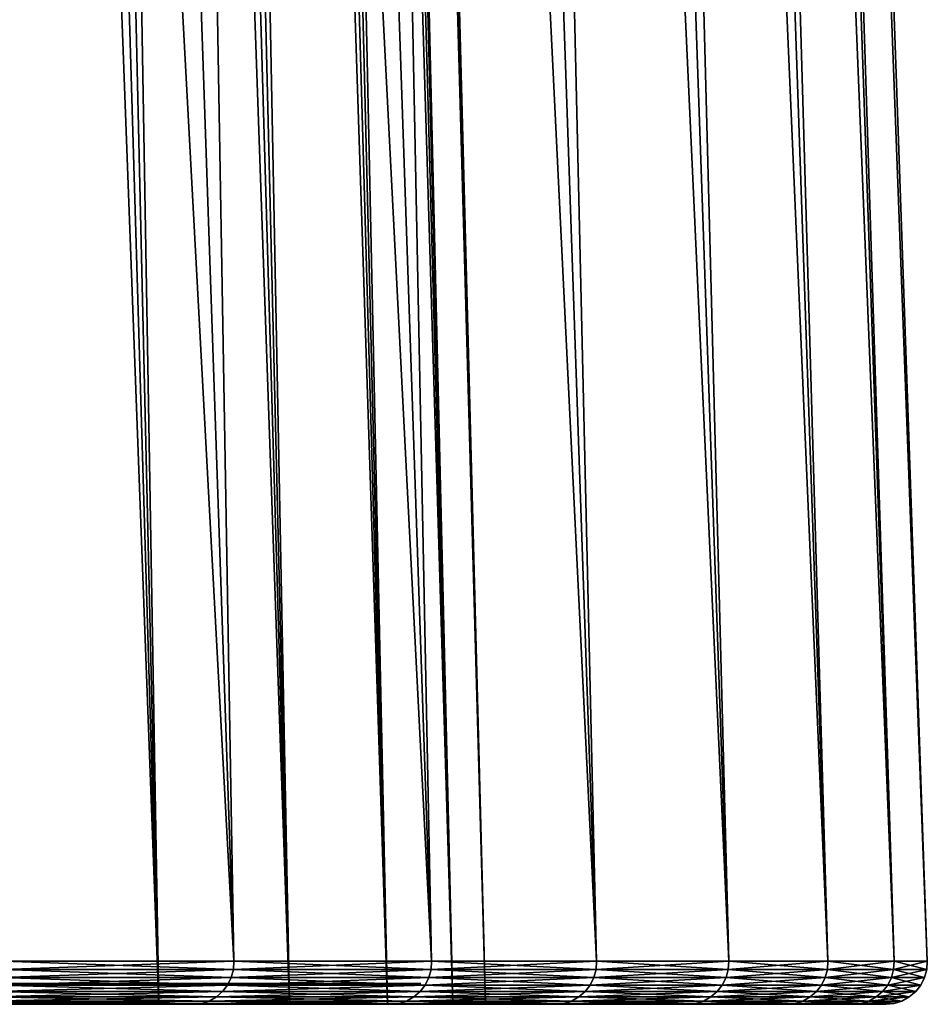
# Model space of a CAD drawing. Header units: millimetres. Extents: x -168 to 168, y -59 to 34.
# Tile 487 of 494: x 163.57 to 167.94, y -23.85 to -19.11. Entities that reach past the tile are written whole.
import ezdxf

# ---------------------------------------------------------------- set-up
doc = ezdxf.new("R2010")
doc.units = ezdxf.units.MM
doc.header["$LTSCALE"] = 33.374815
for name, color, linetype in [('1', 7, 'CONTINUOUS'), ('29', 7, 'CONTINUOUS'), ('34', 7, 'CONTINUOUS'), ('37', 7, 'CONTINUOUS'), ('39', 7, 'CONTINUOUS')]:
    doc.layers.add(name, color=color, linetype=linetype)

msp = doc.modelspace()

# ---------------------------------------------------------------- linework, layer by layer
at = {"layer": '1', "color": 7, "linetype": 'Continuous', "true_color": 0xf5f5f5}
for points in [[(161.2709, -23.75, 17.7781), (164.2458, -23.75, 20.338), (160.6339, -23.75, 22.8275), (161.2709, -23.75, 17.7781)], [(164.2458, -23.75, 20.338), (163.5416, -23.75, 25.3864), (160.6339, -23.75, 22.8275), (164.2458, -23.75, 20.338)], [(163.5416, -23.75, -25.3864), (164.2458, -23.75, -20.338), (160.6339, -23.75, -22.8275), (163.5416, -23.75, -25.3864)], [(160.6339, -23.75, -22.8275), (164.2458, -23.75, -20.338), (161.2709, -23.75, -17.7781), (160.6339, -23.75, -22.8275)], [(161.7491, -23.75, 12.7111), (164.7942, -23.75, 15.2704), (161.2709, -23.75, 17.7781), (161.7491, -23.75, 12.7111)], [(164.7942, -23.75, 15.2704), (164.2458, -23.75, 20.338), (161.2709, -23.75, 17.7781), (164.7942, -23.75, 15.2704)], [(164.2458, -23.75, -20.338), (164.7942, -23.75, -15.2704), (161.2709, -23.75, -17.7781), (164.2458, -23.75, -20.338)], [(161.2709, -23.75, -17.7781), (164.7942, -23.75, -15.2704), (161.7491, -23.75, -12.7111), (161.2709, -23.75, -17.7781)], [(165.1863, -23.75, 10.1883), (164.7942, -23.75, 15.2704), (161.7491, -23.75, 12.7111), (165.1863, -23.75, 10.1883)], [(162.0682, -23.75, 7.6317), (165.1863, -23.75, 10.1883), (161.7491, -23.75, 12.7111), (162.0682, -23.75, 7.6317)], [(164.7942, -23.75, -15.2704), (165.1863, -23.75, -10.1883), (161.7491, -23.75, -12.7111), (164.7942, -23.75, -15.2704)], [(161.7491, -23.75, -12.7111), (165.1863, -23.75, -10.1883), (162.0682, -23.75, -7.6317), (161.7491, -23.75, -12.7111)], [(165.4217, -23.75, 5.0966), (165.1863, -23.75, 10.1883), (162.0682, -23.75, 7.6317), (165.4217, -23.75, 5.0966)], [(162.2279, -23.75, 2.5447), (165.4217, -23.75, 5.0966), (162.0682, -23.75, 7.6317), (162.2279, -23.75, 2.5447)], [(165.1863, -23.75, -10.1883), (165.4217, -23.75, -5.0966), (162.0682, -23.75, -7.6317), (165.1863, -23.75, -10.1883)], [(162.0682, -23.75, -7.6317), (165.4217, -23.75, -5.0966), (162.2279, -23.75, -2.5447), (162.0682, -23.75, -7.6317)], [(165.4217, -23.75, -5.0966), (165.5002, -23.75), (162.2279, -23.75, -2.5447), (165.4217, -23.75, -5.0966)], [(165.5002, -23.75), (165.4217, -23.75, 5.0966), (162.2279, -23.75, 2.5447), (165.5002, -23.75)], [(162.2279, -23.75, -2.5447), (165.5002, -23.75), (162.2279, -23.75, 2.5447), (162.2279, -23.75, -2.5447)]]:
    msp.add_3dface(points, dxfattribs=at)
at = {"layer": '29', "color": 3, "linetype": 'Continuous'}
for points in [[(161.425, -23.85, 37.9668), (162.5176, -23.85, 32.9778), (164.4048, -23.85, 33.3608), (161.425, -23.85, 37.9668)], [(163.2995, -23.85, 38.4078), (161.425, -23.85, 37.9668), (164.4048, -23.85, 33.3608), (163.2995, -23.85, 38.4078)], [(162.5176, -23.85, 32.9778), (163.4561, -23.85, 27.9573), (165.3542, -23.85, 28.2821), (162.5176, -23.85, 32.9778)], [(164.4048, -23.85, 33.3608), (162.5176, -23.85, 32.9778), (165.3542, -23.85, 28.2821), (164.4048, -23.85, 33.3608)], [(163.4561, -23.85, -27.9573), (162.5176, -23.85, -32.9776), (164.4049, -23.85, -33.3606), (163.4561, -23.85, -27.9573)], [(164.4049, -23.85, -33.3606), (162.5176, -23.85, -32.9776), (163.2996, -23.85, -38.4076), (164.4049, -23.85, -33.3606)], [(163.4561, -23.85, 27.9573), (164.2395, -23.85, 22.9105), (166.1467, -23.85, 23.1766), (163.4561, -23.85, 27.9573)], [(165.3542, -23.85, 28.2821), (163.4561, -23.85, 27.9573), (166.1467, -23.85, 23.1766), (165.3542, -23.85, 28.2821)], [(165.3542, -23.85, -28.2819), (163.4561, -23.85, -27.9573), (164.4049, -23.85, -33.3606), (165.3542, -23.85, -28.2819)], [(164.2395, -23.85, -22.9104), (163.4561, -23.85, -27.9573), (165.3542, -23.85, -28.2819), (164.2395, -23.85, -22.9104)], [(166.1467, -23.85, 23.1766), (164.2395, -23.85, 22.9105), (166.7816, -23.85, 18.0491), (166.1467, -23.85, 23.1766)], [(164.8672, -23.85, -17.8418), (164.2395, -23.85, -22.9104), (166.1468, -23.85, -23.1764), (164.8672, -23.85, -17.8418)], [(166.1468, -23.85, -23.1764), (164.2395, -23.85, -22.9104), (165.3542, -23.85, -28.2819), (166.1468, -23.85, -23.1764)], [(164.2395, -23.85, 22.9105), (164.8671, -23.85, 17.8418), (166.7816, -23.85, 18.0491), (164.2395, -23.85, 22.9105)], [(166.7816, -23.85, 18.0491), (164.8671, -23.85, 17.8418), (167.2584, -23.85, 12.9045), (166.7816, -23.85, 18.0491)], [(164.8671, -23.85, 17.8418), (165.3384, -23.85, 12.7563), (167.2584, -23.85, 12.9045), (164.8671, -23.85, 17.8418)], [(165.3384, -23.85, -12.7562), (164.8672, -23.85, -17.8418), (166.7817, -23.85, -18.0489), (165.3384, -23.85, -12.7562)], [(166.7817, -23.85, -18.0489), (164.8672, -23.85, -17.8418), (166.1468, -23.85, -23.1764), (166.7817, -23.85, -18.0489)], [(165.6528, -23.85, -7.6586), (165.3384, -23.85, -12.7562), (167.2584, -23.85, -12.9042), (165.6528, -23.85, -7.6586)], [(167.2584, -23.85, -12.9042), (165.3384, -23.85, -12.7562), (166.7817, -23.85, -18.0489), (167.2584, -23.85, -12.9042)], [(165.3384, -23.85, 12.7563), (165.6528, -23.85, 7.6586), (167.5764, -23.85, 7.7477), (165.3384, -23.85, 12.7563)], [(167.2584, -23.85, 12.9045), (165.3384, -23.85, 12.7563), (167.5764, -23.85, 7.7477), (167.2584, -23.85, 12.9045)], [(165.8101, -23.85, -2.5537), (165.6528, -23.85, -7.6586), (167.5764, -23.85, -7.7474), (165.8101, -23.85, -2.5537)], [(167.5764, -23.85, -7.7474), (165.6528, -23.85, -7.6586), (167.2584, -23.85, -12.9042), (167.5764, -23.85, -7.7474)], [(165.6528, -23.85, 7.6586), (165.8101, -23.85, 2.5537), (167.7355, -23.85, 2.5834), (165.6528, -23.85, 7.6586)], [(167.5764, -23.85, 7.7477), (165.6528, -23.85, 7.6586), (167.7355, -23.85, 2.5834), (167.5764, -23.85, 7.7477)], [(165.8101, -23.85, 2.5537), (165.8101, -23.85, -2.5537), (167.7356, -23.85, -2.5832), (165.8101, -23.85, 2.5537)], [(167.7356, -23.85, -2.5832), (165.8101, -23.85, -2.5537), (167.5764, -23.85, -7.7474), (167.7356, -23.85, -2.5832)], [(167.7355, -23.85, 2.5834), (165.8101, -23.85, 2.5537), (167.7356, -23.85, -2.5832), (167.7355, -23.85, 2.5834)]]:
    msp.add_3dface(points, dxfattribs=at)
at = {"layer": '34', "color": 3, "linetype": 'Continuous'}
for points in [[(161.6067, 31.8789, 38.0096), (164.6007, -23.643, 33.4004), (162.7006, 31.8789, 33.0148), (161.6067, 31.8789, 38.0096)], [(163.4941, -23.643, 38.4535), (164.6007, -23.643, 33.4004), (161.6067, 31.8789, 38.0096), (163.4941, -23.643, 38.4535)], [(162.7006, 31.8789, 33.0148), (165.5512, -23.643, 28.3157), (163.6401, 31.8789, 27.9888), (162.7006, 31.8789, 33.0148)], [(164.6007, -23.643, 33.4004), (165.5512, -23.643, 28.3157), (162.7006, 31.8789, 33.0148), (164.6007, -23.643, 33.4004)], [(164.6007, -23.643, -33.4004), (163.4941, -23.643, -38.4535), (162.7006, 31.8789, -33.0148), (164.6007, -23.643, -33.4004)], [(163.6401, 31.8789, -27.9888), (164.6007, -23.643, -33.4004), (162.7006, 31.8789, -33.0148), (163.6401, 31.8789, -27.9888)], [(163.6401, 31.8789, 27.9888), (166.3447, -23.643, 23.2041), (164.4244, 31.8789, 22.9362), (163.6401, 31.8789, 27.9888)], [(165.5512, -23.643, 28.3157), (166.3447, -23.643, 23.2041), (163.6401, 31.8789, 27.9888), (165.5512, -23.643, 28.3157)], [(164.4244, 31.8789, -22.9362), (165.5512, -23.643, -28.3157), (163.6401, 31.8789, -27.9888), (164.4244, 31.8789, -22.9362)], [(165.5512, -23.643, -28.3157), (164.6007, -23.643, -33.4004), (163.6401, 31.8789, -27.9888), (165.5512, -23.643, -28.3157)], [(164.4244, 31.8789, 22.9362), (166.9804, -23.643, 18.0705), (165.0528, 31.8789, 17.8619), (164.4244, 31.8789, 22.9362)], [(166.3447, -23.643, 23.2041), (166.9804, -23.643, 18.0705), (164.4244, 31.8789, 22.9362), (166.3447, -23.643, 23.2041)], [(165.0528, 31.8789, -17.8619), (166.3447, -23.643, -23.2041), (164.4244, 31.8789, -22.9362), (165.0528, 31.8789, -17.8619)], [(166.3447, -23.643, -23.2041), (165.5512, -23.643, -28.3157), (164.4244, 31.8789, -22.9362), (166.3447, -23.643, -23.2041)], [(166.9804, -23.643, 18.0705), (167.4577, -23.643, 12.9198), (165.0528, 31.8789, 17.8619), (166.9804, -23.643, 18.0705)], [(165.0528, 31.8789, 17.8619), (167.4577, -23.643, 12.9198), (165.5245, 31.8789, 12.7706), (165.0528, 31.8789, 17.8619)], [(165.5245, 31.8789, -12.7706), (166.9804, -23.643, -18.0705), (165.0528, 31.8789, -17.8619), (165.5245, 31.8789, -12.7706)], [(166.9804, -23.643, -18.0705), (166.3447, -23.643, -23.2041), (165.0528, 31.8789, -17.8619), (166.9804, -23.643, -18.0705)], [(165.5245, 31.8789, 12.7706), (167.7761, -23.643, 7.7568), (165.8393, 31.8789, 7.6672), (165.5245, 31.8789, 12.7706)], [(167.4577, -23.643, 12.9198), (167.7761, -23.643, 7.7568), (165.5245, 31.8789, 12.7706), (167.4577, -23.643, 12.9198)], [(165.8393, 31.8789, -7.6672), (167.4577, -23.643, -12.9198), (165.5245, 31.8789, -12.7706), (165.8393, 31.8789, -7.6672)], [(167.4577, -23.643, -12.9198), (166.9804, -23.643, -18.0705), (165.5245, 31.8789, -12.7706), (167.4577, -23.643, -12.9198)], [(165.8393, 31.8789, 7.6672), (167.9354, -23.643, 2.5864), (165.9968, 31.8789, 2.5565), (165.8393, 31.8789, 7.6672)], [(167.7761, -23.643, 7.7568), (167.9354, -23.643, 2.5864), (165.8393, 31.8789, 7.6672), (167.7761, -23.643, 7.7568)], [(165.9968, 31.8789, -2.5565), (167.7761, -23.643, -7.7568), (165.8393, 31.8789, -7.6672), (165.9968, 31.8789, -2.5565)], [(167.7761, -23.643, -7.7568), (167.4577, -23.643, -12.9198), (165.8393, 31.8789, -7.6672), (167.7761, -23.643, -7.7568)], [(165.9968, 31.8789, 2.5565), (167.9354, -23.643, -2.5864), (165.9968, 31.8789, -2.5565), (165.9968, 31.8789, 2.5565)], [(167.9354, -23.643, 2.5864), (167.9354, -23.643, -2.5864), (165.9968, 31.8789, 2.5565), (167.9354, -23.643, 2.5864)], [(167.9354, -23.643, -2.5864), (167.7761, -23.643, -7.7568), (165.9968, 31.8789, -2.5565), (167.9354, -23.643, -2.5864)]]:
    msp.add_3dface(points, dxfattribs=at)
at = {"layer": '37', "color": 7, "linetype": 'Continuous', "true_color": 0xf5f5f5}
for points in [[(163.0035, 29.2893, 21.6748), (164.2395, -23.85, 22.9105), (162.2506, 29.2893, 26.7337), (163.0035, 29.2893, 21.6748)], [(164.2395, -23.85, 22.9105), (163.4561, -23.85, 27.9573), (162.2506, 29.2893, 26.7337), (164.2395, -23.85, 22.9105)], [(162.6467, 29.2893, -24.2072), (164.2395, -23.85, -22.9104), (163.3209, 29.2893, -19.1372), (162.6467, 29.2893, -24.2072)], [(163.4561, -23.85, -27.9573), (164.2395, -23.85, -22.9104), (162.6467, 29.2893, -24.2072), (163.4561, -23.85, -27.9573)], [(163.5987, 29.2893, 16.5949), (164.8671, -23.85, 17.8418), (163.0035, 29.2893, 21.6748), (163.5987, 29.2893, 16.5949)], [(164.8671, -23.85, 17.8418), (164.2395, -23.85, 22.9105), (163.0035, 29.2893, 21.6748), (164.8671, -23.85, 17.8418)], [(163.3209, 29.2893, -19.1372), (164.8672, -23.85, -17.8418), (163.837, 29.2893, -14.0486), (163.3209, 29.2893, -19.1372)], [(164.2395, -23.85, -22.9104), (164.8672, -23.85, -17.8418), (163.3209, 29.2893, -19.1372), (164.2395, -23.85, -22.9104)], [(164.0357, 29.2893, 11.499), (165.3384, -23.85, 12.7563), (163.5987, 29.2893, 16.5949), (164.0357, 29.2893, 11.499)], [(165.3384, -23.85, 12.7563), (164.8671, -23.85, 17.8418), (163.5987, 29.2893, 16.5949), (165.3384, -23.85, 12.7563)], [(163.837, 29.2893, -14.0486), (165.3384, -23.85, -12.7562), (164.1947, 29.2893, -8.9465), (163.837, 29.2893, -14.0486)], [(164.8672, -23.85, -17.8418), (165.3384, -23.85, -12.7562), (163.837, 29.2893, -14.0486), (164.8672, -23.85, -17.8418)], [(164.314, 29.2893, 6.3919), (165.6528, -23.85, 7.6586), (164.0357, 29.2893, 11.499), (164.314, 29.2893, 6.3919)], [(165.6528, -23.85, 7.6586), (165.3384, -23.85, 12.7563), (164.0357, 29.2893, 11.499), (165.6528, -23.85, 7.6586)], [(164.1947, 29.2893, -8.9465), (165.6528, -23.85, -7.6586), (164.3935, 29.2893, -3.8358), (164.1947, 29.2893, -8.9465)], [(165.3384, -23.85, -12.7562), (165.6528, -23.85, -7.6586), (164.1947, 29.2893, -8.9465), (165.3384, -23.85, -12.7562)], [(164.4333, 29.2893, 1.2787), (165.8101, -23.85, 2.5537), (164.314, 29.2893, 6.3919), (164.4333, 29.2893, 1.2787)], [(165.8101, -23.85, 2.5537), (165.6528, -23.85, 7.6586), (164.314, 29.2893, 6.3919), (165.8101, -23.85, 2.5537)], [(165.6528, -23.85, -7.6586), (165.8101, -23.85, -2.5537), (164.3935, 29.2893, -3.8358), (165.6528, -23.85, -7.6586)], [(164.3935, 29.2893, -3.8358), (165.8101, -23.85, -2.5537), (164.4333, 29.2893, 1.2787), (164.3935, 29.2893, -3.8358)], [(165.8101, -23.85, -2.5537), (165.8101, -23.85, 2.5537), (164.4333, 29.2893, 1.2787), (165.8101, -23.85, -2.5537)]]:
    msp.add_3dface(points, dxfattribs=at)
at = {"layer": '39', "color": 3, "linetype": 'Continuous'}
for points in [[(164.5982, -23.6828, -33.3999), (163.4814, -23.7215, -38.4505), (163.4916, -23.6828, -38.4529), (164.5982, -23.6828, -33.3999)], [(164.5879, -23.7215, -33.3978), (163.4814, -23.7215, -38.4505), (164.5982, -23.6828, -33.3999), (164.5879, -23.7215, -33.3978)], [(163.4814, -23.7215, 38.4505), (164.5879, -23.7215, 33.3978), (163.4916, -23.6828, 38.4529), (163.4814, -23.7215, 38.4505)], [(163.4941, -23.643, 38.4535), (163.4916, -23.6828, 38.4529), (164.5982, -23.6828, 33.3999), (163.4941, -23.643, 38.4535)], [(164.6007, -23.643, -33.4004), (164.5982, -23.6828, -33.3999), (163.4916, -23.6828, -38.4529), (164.6007, -23.643, -33.4004)], [(163.4941, -23.643, -38.4535), (164.6007, -23.643, -33.4004), (163.4916, -23.6828, -38.4529), (163.4941, -23.643, -38.4535)], [(163.4916, -23.6828, 38.4529), (164.5879, -23.7215, 33.3978), (164.5982, -23.6828, 33.3999), (163.4916, -23.6828, 38.4529)], [(164.6007, -23.643, 33.4004), (163.4941, -23.643, 38.4535), (164.5982, -23.6828, 33.3999), (164.6007, -23.643, 33.4004)], [(165.5487, -23.6828, -28.3152), (164.5879, -23.7215, -33.3978), (164.5982, -23.6828, -33.3999), (165.5487, -23.6828, -28.3152)], [(165.5383, -23.7215, -28.3135), (164.5879, -23.7215, -33.3978), (165.5487, -23.6828, -28.3152), (165.5383, -23.7215, -28.3135)], [(164.5879, -23.7215, 33.3978), (165.5383, -23.7215, 28.3135), (164.5982, -23.6828, 33.3999), (164.5879, -23.7215, 33.3978)], [(164.6007, -23.643, 33.4004), (164.5982, -23.6828, 33.3999), (165.5487, -23.6828, 28.3152), (164.6007, -23.643, 33.4004)], [(165.5512, -23.643, -28.3157), (165.5487, -23.6828, -28.3152), (164.5982, -23.6828, -33.3999), (165.5512, -23.643, -28.3157)], [(164.6007, -23.643, -33.4004), (165.5512, -23.643, -28.3157), (164.5982, -23.6828, -33.3999), (164.6007, -23.643, -33.4004)], [(164.5982, -23.6828, 33.3999), (165.5383, -23.7215, 28.3135), (165.5487, -23.6828, 28.3152), (164.5982, -23.6828, 33.3999)], [(165.5512, -23.643, 28.3157), (164.6007, -23.643, 33.4004), (165.5487, -23.6828, 28.3152), (165.5512, -23.643, 28.3157)], [(165.5383, -23.7215, 28.3135), (166.3317, -23.7215, 23.2023), (165.5487, -23.6828, 28.3152), (165.5383, -23.7215, 28.3135)], [(166.3421, -23.6828, -23.2037), (165.5383, -23.7215, -28.3135), (165.5487, -23.6828, -28.3152), (166.3421, -23.6828, -23.2037)], [(166.3317, -23.7215, -23.2023), (165.5383, -23.7215, -28.3135), (166.3421, -23.6828, -23.2037), (166.3317, -23.7215, -23.2023)], [(165.5512, -23.643, 28.3157), (165.5487, -23.6828, 28.3152), (166.3421, -23.6828, 23.2037), (165.5512, -23.643, 28.3157)], [(166.3447, -23.643, -23.2041), (166.3421, -23.6828, -23.2037), (165.5487, -23.6828, -28.3152), (166.3447, -23.643, -23.2041)], [(165.5512, -23.643, -28.3157), (166.3447, -23.643, -23.2041), (165.5487, -23.6828, -28.3152), (165.5512, -23.643, -28.3157)], [(165.5487, -23.6828, 28.3152), (166.3317, -23.7215, 23.2023), (166.3421, -23.6828, 23.2037), (165.5487, -23.6828, 28.3152)], [(166.3447, -23.643, 23.2041), (165.5512, -23.643, 28.3157), (166.3421, -23.6828, 23.2037), (166.3447, -23.643, 23.2041)], [(166.3317, -23.7215, 23.2023), (166.9674, -23.7215, 18.0691), (166.3421, -23.6828, 23.2037), (166.3317, -23.7215, 23.2023)], [(166.9778, -23.6828, -18.0702), (166.3317, -23.7215, -23.2023), (166.3421, -23.6828, -23.2037), (166.9778, -23.6828, -18.0702)], [(166.9674, -23.7215, -18.0691), (166.3317, -23.7215, -23.2023), (166.9778, -23.6828, -18.0702), (166.9674, -23.7215, -18.0691)], [(166.3447, -23.643, 23.2041), (166.3421, -23.6828, 23.2037), (166.9778, -23.6828, 18.0702), (166.3447, -23.643, 23.2041)], [(166.9804, -23.643, -18.0705), (166.9778, -23.6828, -18.0702), (166.3421, -23.6828, -23.2037), (166.9804, -23.643, -18.0705)], [(166.3447, -23.643, -23.2041), (166.9804, -23.643, -18.0705), (166.3421, -23.6828, -23.2037), (166.3447, -23.643, -23.2041)], [(166.3421, -23.6828, 23.2037), (166.9674, -23.7215, 18.0691), (166.9778, -23.6828, 18.0702), (166.3421, -23.6828, 23.2037)], [(166.9804, -23.643, 18.0705), (166.3447, -23.643, 23.2041), (166.9778, -23.6828, 18.0702), (166.9804, -23.643, 18.0705)], [(166.9674, -23.7215, 18.0691), (167.4446, -23.7215, 12.9187), (166.9778, -23.6828, 18.0702), (166.9674, -23.7215, 18.0691)], [(167.4446, -23.7215, -12.9187), (166.9674, -23.7215, -18.0691), (167.4551, -23.6828, -12.9196), (167.4446, -23.7215, -12.9187)], [(167.4551, -23.6828, -12.9196), (166.9674, -23.7215, -18.0691), (166.9778, -23.6828, -18.0702), (167.4551, -23.6828, -12.9196)], [(166.9804, -23.643, 18.0705), (166.9778, -23.6828, 18.0702), (167.4551, -23.6828, 12.9196), (166.9804, -23.643, 18.0705)], [(167.4577, -23.643, -12.9198), (167.4551, -23.6828, -12.9196), (166.9778, -23.6828, -18.0702), (167.4577, -23.643, -12.9198)], [(166.9804, -23.643, -18.0705), (167.4577, -23.643, -12.9198), (166.9778, -23.6828, -18.0702), (166.9804, -23.643, -18.0705)], [(166.9778, -23.6828, 18.0702), (167.4446, -23.7215, 12.9187), (167.4551, -23.6828, 12.9196), (166.9778, -23.6828, 18.0702)], [(167.4577, -23.643, 12.9198), (166.9804, -23.643, 18.0705), (167.4551, -23.6828, 12.9196), (167.4577, -23.643, 12.9198)], [(167.763, -23.7215, -7.7562), (167.4446, -23.7215, -12.9187), (167.7735, -23.6828, -7.7566), (167.763, -23.7215, -7.7562)], [(167.4446, -23.7215, 12.9187), (167.763, -23.7215, 7.7562), (167.4551, -23.6828, 12.9196), (167.4446, -23.7215, 12.9187)], [(167.7735, -23.6828, -7.7566), (167.4446, -23.7215, -12.9187), (167.4551, -23.6828, -12.9196), (167.7735, -23.6828, -7.7566)], [(167.4577, -23.643, 12.9198), (167.4551, -23.6828, 12.9196), (167.7735, -23.6828, 7.7566), (167.4577, -23.643, 12.9198)], [(167.7761, -23.643, -7.7568), (167.7735, -23.6828, -7.7566), (167.4551, -23.6828, -12.9196), (167.7761, -23.643, -7.7568)], [(167.4577, -23.643, -12.9198), (167.7761, -23.643, -7.7568), (167.4551, -23.6828, -12.9196), (167.4577, -23.643, -12.9198)], [(167.4551, -23.6828, 12.9196), (167.763, -23.7215, 7.7562), (167.7735, -23.6828, 7.7566), (167.4551, -23.6828, 12.9196)], [(167.7761, -23.643, 7.7568), (167.4577, -23.643, 12.9198), (167.7735, -23.6828, 7.7566), (167.7761, -23.643, 7.7568)], [(167.9328, -23.6828, -2.5864), (167.763, -23.7215, -7.7562), (167.7735, -23.6828, -7.7566), (167.9328, -23.6828, -2.5864)], [(167.9223, -23.7215, -2.5862), (167.763, -23.7215, -7.7562), (167.9328, -23.6828, -2.5864), (167.9223, -23.7215, -2.5862)], [(167.763, -23.7215, 7.7562), (167.9223, -23.7215, 2.5862), (167.7735, -23.6828, 7.7566), (167.763, -23.7215, 7.7562)], [(167.7761, -23.643, 7.7568), (167.7735, -23.6828, 7.7566), (167.9328, -23.6828, 2.5864), (167.7761, -23.643, 7.7568)], [(167.9354, -23.643, -2.5864), (167.9328, -23.6828, -2.5864), (167.7735, -23.6828, -7.7566), (167.9354, -23.643, -2.5864)], [(167.7761, -23.643, -7.7568), (167.9354, -23.643, -2.5864), (167.7735, -23.6828, -7.7566), (167.7761, -23.643, -7.7568)], [(167.7735, -23.6828, 7.7566), (167.9223, -23.7215, 2.5862), (167.9328, -23.6828, 2.5864), (167.7735, -23.6828, 7.7566)], [(167.9354, -23.643, 2.5864), (167.7761, -23.643, 7.7568), (167.9328, -23.6828, 2.5864), (167.9354, -23.643, 2.5864)], [(167.9328, -23.6828, 2.5864), (167.9223, -23.7215, -2.5862), (167.9328, -23.6828, -2.5864), (167.9328, -23.6828, 2.5864)], [(167.9223, -23.7215, 2.5862), (167.9223, -23.7215, -2.5862), (167.9328, -23.6828, 2.5864), (167.9223, -23.7215, 2.5862)], [(167.9354, -23.643, 2.5864), (167.9328, -23.6828, 2.5864), (167.9328, -23.6828, -2.5864), (167.9354, -23.643, 2.5864)], [(167.9354, -23.643, -2.5864), (167.9354, -23.643, 2.5864), (167.9328, -23.6828, -2.5864), (167.9354, -23.643, -2.5864)], [(163.4638, -23.7573, 38.4463), (164.5702, -23.7573, 33.3942), (163.4814, -23.7215, 38.4505), (163.4638, -23.7573, 38.4463)], [(164.5702, -23.7573, -33.3942), (163.4638, -23.7573, -38.4463), (164.5879, -23.7215, -33.3978), (164.5702, -23.7573, -33.3942)], [(164.5879, -23.7215, -33.3978), (163.4638, -23.7573, -38.4463), (163.4814, -23.7215, -38.4505), (164.5879, -23.7215, -33.3978)], [(163.4814, -23.7215, 38.4505), (164.5702, -23.7573, 33.3942), (164.5879, -23.7215, 33.3978), (163.4814, -23.7215, 38.4505)], [(164.5702, -23.7573, 33.3942), (165.5206, -23.7573, 28.3104), (164.5879, -23.7215, 33.3978), (164.5702, -23.7573, 33.3942)], [(165.5206, -23.7573, -28.3104), (164.5702, -23.7573, -33.3942), (165.5383, -23.7215, -28.3135), (165.5206, -23.7573, -28.3104)], [(165.5383, -23.7215, -28.3135), (164.5702, -23.7573, -33.3942), (164.5879, -23.7215, -33.3978), (165.5383, -23.7215, -28.3135)], [(164.5879, -23.7215, 33.3978), (165.5206, -23.7573, 28.3104), (165.5383, -23.7215, 28.3135), (164.5879, -23.7215, 33.3978)], [(165.5206, -23.7573, 28.3104), (166.3139, -23.7573, 23.1998), (165.5383, -23.7215, 28.3135), (165.5206, -23.7573, 28.3104)], [(166.3317, -23.7215, -23.2023), (165.5206, -23.7573, -28.3104), (165.5383, -23.7215, -28.3135), (166.3317, -23.7215, -23.2023)], [(166.3139, -23.7573, -23.1998), (165.5206, -23.7573, -28.3104), (166.3317, -23.7215, -23.2023), (166.3139, -23.7573, -23.1998)], [(165.5383, -23.7215, 28.3135), (166.3139, -23.7573, 23.1998), (166.3317, -23.7215, 23.2023), (165.5383, -23.7215, 28.3135)], [(166.3139, -23.7573, 23.1998), (166.9494, -23.7573, 18.0671), (166.3317, -23.7215, 23.2023), (166.3139, -23.7573, 23.1998)], [(166.9674, -23.7215, -18.0691), (166.3139, -23.7573, -23.1998), (166.3317, -23.7215, -23.2023), (166.9674, -23.7215, -18.0691)], [(166.9494, -23.7573, -18.0671), (166.3139, -23.7573, -23.1998), (166.9674, -23.7215, -18.0691), (166.9494, -23.7573, -18.0671)], [(166.3317, -23.7215, 23.2023), (166.9494, -23.7573, 18.0671), (166.9674, -23.7215, 18.0691), (166.3317, -23.7215, 23.2023)], [(166.9494, -23.7573, 18.0671), (167.4266, -23.7573, 12.9174), (166.9674, -23.7215, 18.0691), (166.9494, -23.7573, 18.0671)], [(167.4266, -23.7573, -12.9174), (166.9494, -23.7573, -18.0671), (167.4446, -23.7215, -12.9187), (167.4266, -23.7573, -12.9174)], [(167.4446, -23.7215, -12.9187), (166.9494, -23.7573, -18.0671), (166.9674, -23.7215, -18.0691), (167.4446, -23.7215, -12.9187)], [(166.9674, -23.7215, 18.0691), (167.4266, -23.7573, 12.9174), (167.4446, -23.7215, 12.9187), (166.9674, -23.7215, 18.0691)], [(167.4266, -23.7573, 12.9174), (167.745, -23.7573, 7.7553), (167.4446, -23.7215, 12.9187), (167.4266, -23.7573, 12.9174)], [(167.763, -23.7215, -7.7562), (167.4266, -23.7573, -12.9174), (167.4446, -23.7215, -12.9187), (167.763, -23.7215, -7.7562)], [(167.745, -23.7573, -7.7553), (167.4266, -23.7573, -12.9174), (167.763, -23.7215, -7.7562), (167.745, -23.7573, -7.7553)], [(167.4446, -23.7215, 12.9187), (167.745, -23.7573, 7.7553), (167.763, -23.7215, 7.7562), (167.4446, -23.7215, 12.9187)], [(167.745, -23.7573, 7.7553), (167.9043, -23.7573, 2.5859), (167.763, -23.7215, 7.7562), (167.745, -23.7573, 7.7553)], [(167.9223, -23.7215, -2.5862), (167.745, -23.7573, -7.7553), (167.763, -23.7215, -7.7562), (167.9223, -23.7215, -2.5862)], [(167.9043, -23.7573, -2.5859), (167.745, -23.7573, -7.7553), (167.9223, -23.7215, -2.5862), (167.9043, -23.7573, -2.5859)], [(167.763, -23.7215, 7.7562), (167.9043, -23.7573, 2.5859), (167.9223, -23.7215, 2.5862), (167.763, -23.7215, 7.7562)], [(167.9223, -23.7215, 2.5862), (167.9043, -23.7573, -2.5859), (167.9223, -23.7215, -2.5862), (167.9223, -23.7215, 2.5862)], [(167.9043, -23.7573, 2.5859), (167.9043, -23.7573, -2.5859), (167.9223, -23.7215, 2.5862), (167.9043, -23.7573, 2.5859)], [(164.5459, -23.7888, -33.3893), (163.4397, -23.7888, -38.4407), (164.5702, -23.7573, -33.3942), (164.5459, -23.7888, -33.3893)], [(164.5702, -23.7573, -33.3942), (163.4397, -23.7888, -38.4407), (163.4638, -23.7573, -38.4463), (164.5702, -23.7573, -33.3942)], [(163.4397, -23.7888, 38.4407), (164.5459, -23.7888, 33.3893), (163.4638, -23.7573, 38.4463), (163.4397, -23.7888, 38.4407)], [(163.4638, -23.7573, 38.4463), (164.5459, -23.7888, 33.3893), (164.5702, -23.7573, 33.3942), (163.4638, -23.7573, 38.4463)], [(165.4961, -23.7888, -28.3063), (164.5459, -23.7888, -33.3893), (165.5206, -23.7573, -28.3104), (165.4961, -23.7888, -28.3063)], [(165.5206, -23.7573, -28.3104), (164.5459, -23.7888, -33.3893), (164.5702, -23.7573, -33.3942), (165.5206, -23.7573, -28.3104)], [(164.5459, -23.7888, 33.3893), (165.4961, -23.7888, 28.3063), (164.5702, -23.7573, 33.3942), (164.5459, -23.7888, 33.3893)], [(164.5702, -23.7573, 33.3942), (165.4961, -23.7888, 28.3063), (165.5206, -23.7573, 28.3104), (164.5702, -23.7573, 33.3942)], [(165.4961, -23.7888, 28.3063), (166.2893, -23.7888, 23.1964), (165.5206, -23.7573, 28.3104), (165.4961, -23.7888, 28.3063)], [(166.2893, -23.7888, -23.1964), (165.4961, -23.7888, -28.3063), (166.3139, -23.7573, -23.1998), (166.2893, -23.7888, -23.1964)], [(166.3139, -23.7573, -23.1998), (165.4961, -23.7888, -28.3063), (165.5206, -23.7573, -28.3104), (166.3139, -23.7573, -23.1998)], [(165.5206, -23.7573, 28.3104), (166.2893, -23.7888, 23.1964), (166.3139, -23.7573, 23.1998), (165.5206, -23.7573, 28.3104)], [(166.9248, -23.7888, -18.0645), (166.2893, -23.7888, -23.1964), (166.9494, -23.7573, -18.0671), (166.9248, -23.7888, -18.0645)], [(166.2893, -23.7888, 23.1964), (166.9248, -23.7888, 18.0645), (166.3139, -23.7573, 23.1998), (166.2893, -23.7888, 23.1964)], [(166.9494, -23.7573, -18.0671), (166.2893, -23.7888, -23.1964), (166.3139, -23.7573, -23.1998), (166.9494, -23.7573, -18.0671)], [(166.3139, -23.7573, 23.1998), (166.9248, -23.7888, 18.0645), (166.9494, -23.7573, 18.0671), (166.3139, -23.7573, 23.1998)], [(167.4019, -23.7888, -12.9155), (166.9248, -23.7888, -18.0645), (167.4266, -23.7573, -12.9174), (167.4019, -23.7888, -12.9155)], [(166.9248, -23.7888, 18.0645), (167.4019, -23.7888, 12.9155), (166.9494, -23.7573, 18.0671), (166.9248, -23.7888, 18.0645)], [(167.4266, -23.7573, -12.9174), (166.9248, -23.7888, -18.0645), (166.9494, -23.7573, -18.0671), (167.4266, -23.7573, -12.9174)], [(166.9494, -23.7573, 18.0671), (167.4019, -23.7888, 12.9155), (167.4266, -23.7573, 12.9174), (166.9494, -23.7573, 18.0671)], [(167.7202, -23.7888, -7.7542), (167.4019, -23.7888, -12.9155), (167.745, -23.7573, -7.7553), (167.7202, -23.7888, -7.7542)], [(167.745, -23.7573, -7.7553), (167.4019, -23.7888, -12.9155), (167.4266, -23.7573, -12.9174), (167.745, -23.7573, -7.7553)], [(167.4019, -23.7888, 12.9155), (167.7202, -23.7888, 7.7542), (167.4266, -23.7573, 12.9174), (167.4019, -23.7888, 12.9155)], [(167.4266, -23.7573, 12.9174), (167.7202, -23.7888, 7.7542), (167.745, -23.7573, 7.7553), (167.4266, -23.7573, 12.9174)], [(167.8795, -23.7888, -2.5855), (167.7202, -23.7888, -7.7542), (167.9043, -23.7573, -2.5859), (167.8795, -23.7888, -2.5855)], [(167.9043, -23.7573, -2.5859), (167.7202, -23.7888, -7.7542), (167.745, -23.7573, -7.7553), (167.9043, -23.7573, -2.5859)], [(167.7202, -23.7888, 7.7542), (167.8795, -23.7888, 2.5855), (167.745, -23.7573, 7.7553), (167.7202, -23.7888, 7.7542)], [(167.745, -23.7573, 7.7553), (167.8795, -23.7888, 2.5855), (167.9043, -23.7573, 2.5859), (167.745, -23.7573, 7.7553)], [(167.8795, -23.7888, 2.5855), (167.8795, -23.7888, -2.5855), (167.9043, -23.7573, 2.5859), (167.8795, -23.7888, 2.5855)], [(167.9043, -23.7573, 2.5859), (167.8795, -23.7888, -2.5855), (167.9043, -23.7573, -2.5859), (167.9043, -23.7573, 2.5859)], [(164.4815, -23.8341, -33.3762), (163.3756, -23.8341, -38.4256), (164.5159, -23.8148, -33.3832), (164.4815, -23.8341, -33.3762)], [(164.5159, -23.8148, -33.3832), (163.3756, -23.8341, -38.4256), (163.4099, -23.8148, -38.4337), (164.5159, -23.8148, -33.3832)], [(163.3756, -23.8341, 38.4256), (164.4815, -23.8341, 33.3762), (163.4099, -23.8148, 38.4337), (163.3756, -23.8341, 38.4256)], [(163.4099, -23.8148, 38.4337), (164.5159, -23.8148, 33.3832), (163.4397, -23.7888, 38.4407), (163.4099, -23.8148, 38.4337)], [(164.5459, -23.7888, -33.3893), (163.4099, -23.8148, -38.4337), (163.4397, -23.7888, -38.4407), (164.5459, -23.7888, -33.3893)], [(164.5159, -23.8148, -33.3832), (163.4099, -23.8148, -38.4337), (164.5459, -23.7888, -33.3893), (164.5159, -23.8148, -33.3832)], [(163.4099, -23.8148, 38.4337), (164.4815, -23.8341, 33.3762), (164.5159, -23.8148, 33.3832), (163.4099, -23.8148, 38.4337)], [(163.4397, -23.7888, 38.4407), (164.5159, -23.8148, 33.3832), (164.5459, -23.7888, 33.3893), (163.4397, -23.7888, 38.4407)], [(165.4313, -23.8341, -28.2952), (164.4815, -23.8341, -33.3762), (165.4659, -23.8148, -28.3011), (165.4313, -23.8341, -28.2952)], [(165.4659, -23.8148, -28.3011), (164.4815, -23.8341, -33.3762), (164.5159, -23.8148, -33.3832), (165.4659, -23.8148, -28.3011)], [(164.4815, -23.8341, 33.3762), (165.4313, -23.8341, 28.2952), (164.5159, -23.8148, 33.3832), (164.4815, -23.8341, 33.3762)], [(164.5159, -23.8148, 33.3832), (165.4659, -23.8148, 28.3011), (164.5459, -23.7888, 33.3893), (164.5159, -23.8148, 33.3832)], [(165.4961, -23.7888, -28.3063), (164.5159, -23.8148, -33.3832), (164.5459, -23.7888, -33.3893), (165.4961, -23.7888, -28.3063)], [(165.4659, -23.8148, -28.3011), (164.5159, -23.8148, -33.3832), (165.4961, -23.7888, -28.3063), (165.4659, -23.8148, -28.3011)], [(164.5159, -23.8148, 33.3832), (165.4313, -23.8341, 28.2952), (165.4659, -23.8148, 28.3011), (164.5159, -23.8148, 33.3832)], [(164.5459, -23.7888, 33.3893), (165.4659, -23.8148, 28.3011), (165.4961, -23.7888, 28.3063), (164.5459, -23.7888, 33.3893)], [(166.2242, -23.8341, -23.1873), (165.4313, -23.8341, -28.2952), (166.259, -23.8148, -23.1921), (166.2242, -23.8341, -23.1873)], [(166.259, -23.8148, -23.1921), (165.4313, -23.8341, -28.2952), (165.4659, -23.8148, -28.3011), (166.259, -23.8148, -23.1921)], [(165.4313, -23.8341, 28.2952), (166.2242, -23.8341, 23.1873), (165.4659, -23.8148, 28.3011), (165.4313, -23.8341, 28.2952)], [(165.4659, -23.8148, 28.3011), (166.259, -23.8148, 23.1921), (165.4961, -23.7888, 28.3063), (165.4659, -23.8148, 28.3011)], [(166.2893, -23.7888, -23.1964), (165.4659, -23.8148, -28.3011), (165.4961, -23.7888, -28.3063), (166.2893, -23.7888, -23.1964)], [(166.259, -23.8148, -23.1921), (165.4659, -23.8148, -28.3011), (166.2893, -23.7888, -23.1964), (166.259, -23.8148, -23.1921)], [(165.4659, -23.8148, 28.3011), (166.2242, -23.8341, 23.1873), (166.259, -23.8148, 23.1921), (165.4659, -23.8148, 28.3011)], [(165.4961, -23.7888, 28.3063), (166.259, -23.8148, 23.1921), (166.2893, -23.7888, 23.1964), (165.4961, -23.7888, 28.3063)], [(166.8594, -23.8341, -18.0574), (166.2242, -23.8341, -23.1873), (166.8943, -23.8148, -18.0612), (166.8594, -23.8341, -18.0574)], [(166.8943, -23.8148, -18.0612), (166.2242, -23.8341, -23.1873), (166.259, -23.8148, -23.1921), (166.8943, -23.8148, -18.0612)], [(166.2242, -23.8341, 23.1873), (166.8594, -23.8341, 18.0574), (166.259, -23.8148, 23.1921), (166.2242, -23.8341, 23.1873)], [(166.259, -23.8148, 23.1921), (166.8943, -23.8148, 18.0612), (166.2893, -23.7888, 23.1964), (166.259, -23.8148, 23.1921)], [(166.8943, -23.8148, -18.0612), (166.259, -23.8148, -23.1921), (166.9248, -23.7888, -18.0645), (166.8943, -23.8148, -18.0612)], [(166.9248, -23.7888, -18.0645), (166.259, -23.8148, -23.1921), (166.2893, -23.7888, -23.1964), (166.9248, -23.7888, -18.0645)], [(166.259, -23.8148, 23.1921), (166.8594, -23.8341, 18.0574), (166.8943, -23.8148, 18.0612), (166.259, -23.8148, 23.1921)], [(166.2893, -23.7888, 23.1964), (166.8943, -23.8148, 18.0612), (166.9248, -23.7888, 18.0645), (166.2893, -23.7888, 23.1964)], [(167.3363, -23.8341, -12.9104), (166.8594, -23.8341, -18.0574), (167.3714, -23.8148, -12.9131), (167.3363, -23.8341, -12.9104)], [(167.3714, -23.8148, -12.9131), (166.8594, -23.8341, -18.0574), (166.8943, -23.8148, -18.0612), (167.3714, -23.8148, -12.9131)], [(166.8594, -23.8341, 18.0574), (167.3363, -23.8341, 12.9104), (166.8943, -23.8148, 18.0612), (166.8594, -23.8341, 18.0574)], [(167.3714, -23.8148, -12.9131), (166.8943, -23.8148, -18.0612), (167.4019, -23.7888, -12.9155), (167.3714, -23.8148, -12.9131)], [(166.8943, -23.8148, 18.0612), (167.3714, -23.8148, 12.9131), (166.9248, -23.7888, 18.0645), (166.8943, -23.8148, 18.0612)], [(167.4019, -23.7888, -12.9155), (166.8943, -23.8148, -18.0612), (166.9248, -23.7888, -18.0645), (167.4019, -23.7888, -12.9155)], [(166.8943, -23.8148, 18.0612), (167.3363, -23.8341, 12.9104), (167.3714, -23.8148, 12.9131), (166.8943, -23.8148, 18.0612)], [(166.9248, -23.7888, 18.0645), (167.3714, -23.8148, 12.9131), (167.4019, -23.7888, 12.9155), (166.9248, -23.7888, 18.0645)], [(167.6545, -23.8341, -7.7511), (167.3363, -23.8341, -12.9104), (167.6897, -23.8148, -7.7528), (167.6545, -23.8341, -7.7511)], [(167.6897, -23.8148, -7.7528), (167.3363, -23.8341, -12.9104), (167.3714, -23.8148, -12.9131), (167.6897, -23.8148, -7.7528)], [(167.3363, -23.8341, 12.9104), (167.6545, -23.8341, 7.7511), (167.3714, -23.8148, 12.9131), (167.3363, -23.8341, 12.9104)], [(167.7202, -23.7888, -7.7542), (167.3714, -23.8148, -12.9131), (167.4019, -23.7888, -12.9155), (167.7202, -23.7888, -7.7542)], [(167.6897, -23.8148, -7.7528), (167.3714, -23.8148, -12.9131), (167.7202, -23.7888, -7.7542), (167.6897, -23.8148, -7.7528)], [(167.3714, -23.8148, 12.9131), (167.6897, -23.8148, 7.7528), (167.4019, -23.7888, 12.9155), (167.3714, -23.8148, 12.9131)], [(167.3714, -23.8148, 12.9131), (167.6545, -23.8341, 7.7511), (167.6897, -23.8148, 7.7528), (167.3714, -23.8148, 12.9131)], [(167.4019, -23.7888, 12.9155), (167.6897, -23.8148, 7.7528), (167.7202, -23.7888, 7.7542), (167.4019, -23.7888, 12.9155)], [(167.8489, -23.8148, -2.5851), (167.6545, -23.8341, -7.7511), (167.6897, -23.8148, -7.7528), (167.8489, -23.8148, -2.5851)], [(167.6545, -23.8341, 7.7511), (167.8137, -23.8341, 2.5845), (167.6897, -23.8148, 7.7528), (167.6545, -23.8341, 7.7511)], [(167.8137, -23.8341, -2.5845), (167.6545, -23.8341, -7.7511), (167.8489, -23.8148, -2.5851), (167.8137, -23.8341, -2.5845)], [(167.8795, -23.7888, -2.5855), (167.6897, -23.8148, -7.7528), (167.7202, -23.7888, -7.7542), (167.8795, -23.7888, -2.5855)], [(167.8489, -23.8148, -2.5851), (167.6897, -23.8148, -7.7528), (167.8795, -23.7888, -2.5855), (167.8489, -23.8148, -2.5851)], [(167.6897, -23.8148, 7.7528), (167.8489, -23.8148, 2.5851), (167.7202, -23.7888, 7.7542), (167.6897, -23.8148, 7.7528)], [(167.6897, -23.8148, 7.7528), (167.8137, -23.8341, 2.5845), (167.8489, -23.8148, 2.5851), (167.6897, -23.8148, 7.7528)], [(167.7202, -23.7888, 7.7542), (167.8489, -23.8148, 2.5851), (167.8795, -23.7888, 2.5855), (167.7202, -23.7888, 7.7542)], [(167.8489, -23.8148, 2.5851), (167.8137, -23.8341, -2.5845), (167.8489, -23.8148, -2.5851), (167.8489, -23.8148, 2.5851)], [(167.8137, -23.8341, 2.5845), (167.8137, -23.8341, -2.5845), (167.8489, -23.8148, 2.5851), (167.8137, -23.8341, 2.5845)], [(167.8795, -23.7888, 2.5855), (167.8489, -23.8148, -2.5851), (167.8795, -23.7888, -2.5855), (167.8795, -23.7888, 2.5855)], [(167.8489, -23.8148, 2.5851), (167.8489, -23.8148, -2.5851), (167.8795, -23.7888, 2.5855), (167.8489, -23.8148, 2.5851)], [(163.2995, -23.85, 38.4078), (164.4048, -23.85, 33.3608), (163.3383, -23.846, 38.4168), (163.2995, -23.85, 38.4078)], [(164.4439, -23.846, -33.3686), (163.2996, -23.85, -38.4076), (163.3383, -23.846, -38.4168), (164.4439, -23.846, -33.3686)], [(164.4049, -23.85, -33.3606), (163.2996, -23.85, -38.4076), (164.4439, -23.846, -33.3686), (164.4049, -23.85, -33.3606)], [(164.4815, -23.8341, -33.3762), (163.3383, -23.846, -38.4168), (163.3756, -23.8341, -38.4256), (164.4815, -23.8341, -33.3762)], [(164.4439, -23.846, -33.3686), (163.3383, -23.846, -38.4168), (164.4815, -23.8341, -33.3762), (164.4439, -23.846, -33.3686)], [(163.3383, -23.846, 38.4168), (164.4439, -23.846, 33.3686), (163.3756, -23.8341, 38.4256), (163.3383, -23.846, 38.4168)], [(163.3383, -23.846, 38.4168), (164.4048, -23.85, 33.3608), (164.4439, -23.846, 33.3686), (163.3383, -23.846, 38.4168)], [(163.3756, -23.8341, 38.4256), (164.4439, -23.846, 33.3686), (164.4815, -23.8341, 33.3762), (163.3756, -23.8341, 38.4256)], [(164.4048, -23.85, 33.3608), (165.3542, -23.85, 28.2821), (164.4439, -23.846, 33.3686), (164.4048, -23.85, 33.3608)], [(165.3935, -23.846, -28.2887), (164.4049, -23.85, -33.3606), (164.4439, -23.846, -33.3686), (165.3935, -23.846, -28.2887)], [(165.3542, -23.85, -28.2819), (164.4049, -23.85, -33.3606), (165.3935, -23.846, -28.2887), (165.3542, -23.85, -28.2819)], [(165.4313, -23.8341, -28.2952), (164.4439, -23.846, -33.3686), (164.4815, -23.8341, -33.3762), (165.4313, -23.8341, -28.2952)], [(165.3935, -23.846, -28.2887), (164.4439, -23.846, -33.3686), (165.4313, -23.8341, -28.2952), (165.3935, -23.846, -28.2887)], [(164.4439, -23.846, 33.3686), (165.3935, -23.846, 28.2887), (164.4815, -23.8341, 33.3762), (164.4439, -23.846, 33.3686)], [(164.4439, -23.846, 33.3686), (165.3542, -23.85, 28.2821), (165.3935, -23.846, 28.2887), (164.4439, -23.846, 33.3686)], [(164.4815, -23.8341, 33.3762), (165.3935, -23.846, 28.2887), (165.4313, -23.8341, 28.2952), (164.4815, -23.8341, 33.3762)], [(165.3542, -23.85, 28.2821), (166.1467, -23.85, 23.1766), (165.3935, -23.846, 28.2887), (165.3542, -23.85, 28.2821)], [(166.1862, -23.846, -23.182), (165.3542, -23.85, -28.2819), (165.3935, -23.846, -28.2887), (166.1862, -23.846, -23.182)], [(166.1468, -23.85, -23.1764), (165.3542, -23.85, -28.2819), (166.1862, -23.846, -23.182), (166.1468, -23.85, -23.1764)], [(166.2242, -23.8341, -23.1873), (165.3935, -23.846, -28.2887), (165.4313, -23.8341, -28.2952), (166.2242, -23.8341, -23.1873)], [(166.1862, -23.846, -23.182), (165.3935, -23.846, -28.2887), (166.2242, -23.8341, -23.1873), (166.1862, -23.846, -23.182)], [(165.3935, -23.846, 28.2887), (166.1862, -23.846, 23.182), (165.4313, -23.8341, 28.2952), (165.3935, -23.846, 28.2887)], [(165.3935, -23.846, 28.2887), (166.1467, -23.85, 23.1766), (166.1862, -23.846, 23.182), (165.3935, -23.846, 28.2887)], [(165.4313, -23.8341, 28.2952), (166.1862, -23.846, 23.182), (166.2242, -23.8341, 23.1873), (165.4313, -23.8341, 28.2952)], [(166.1467, -23.85, 23.1766), (166.7816, -23.85, 18.0491), (166.1862, -23.846, 23.182), (166.1467, -23.85, 23.1766)], [(166.8213, -23.846, -18.0533), (166.1468, -23.85, -23.1764), (166.1862, -23.846, -23.182), (166.8213, -23.846, -18.0533)], [(166.7817, -23.85, -18.0489), (166.1468, -23.85, -23.1764), (166.8213, -23.846, -18.0533), (166.7817, -23.85, -18.0489)], [(166.8594, -23.8341, -18.0574), (166.1862, -23.846, -23.182), (166.2242, -23.8341, -23.1873), (166.8594, -23.8341, -18.0574)], [(166.8213, -23.846, -18.0533), (166.1862, -23.846, -23.182), (166.8594, -23.8341, -18.0574), (166.8213, -23.846, -18.0533)], [(166.1862, -23.846, 23.182), (166.8213, -23.846, 18.0533), (166.2242, -23.8341, 23.1873), (166.1862, -23.846, 23.182)], [(166.1862, -23.846, 23.182), (166.7816, -23.85, 18.0491), (166.8213, -23.846, 18.0533), (166.1862, -23.846, 23.182)], [(166.2242, -23.8341, 23.1873), (166.8213, -23.846, 18.0533), (166.8594, -23.8341, 18.0574), (166.2242, -23.8341, 23.1873)], [(166.7816, -23.85, 18.0491), (167.2584, -23.85, 12.9045), (166.8213, -23.846, 18.0533), (166.7816, -23.85, 18.0491)], [(167.2981, -23.846, -12.9074), (166.7817, -23.85, -18.0489), (166.8213, -23.846, -18.0533), (167.2981, -23.846, -12.9074)], [(167.2584, -23.85, -12.9042), (166.7817, -23.85, -18.0489), (167.2981, -23.846, -12.9074), (167.2584, -23.85, -12.9042)], [(167.3363, -23.8341, -12.9104), (166.8213, -23.846, -18.0533), (166.8594, -23.8341, -18.0574), (167.3363, -23.8341, -12.9104)], [(167.2981, -23.846, -12.9074), (166.8213, -23.846, -18.0533), (167.3363, -23.8341, -12.9104), (167.2981, -23.846, -12.9074)], [(166.8213, -23.846, 18.0533), (167.2981, -23.846, 12.9074), (166.8594, -23.8341, 18.0574), (166.8213, -23.846, 18.0533)], [(166.8213, -23.846, 18.0533), (167.2584, -23.85, 12.9045), (167.2981, -23.846, 12.9074), (166.8213, -23.846, 18.0533)], [(166.8594, -23.8341, 18.0574), (167.2981, -23.846, 12.9074), (167.3363, -23.8341, 12.9104), (166.8594, -23.8341, 18.0574)], [(167.2584, -23.85, 12.9045), (167.5764, -23.85, 7.7477), (167.2981, -23.846, 12.9074), (167.2584, -23.85, 12.9045)], [(167.6163, -23.846, -7.7494), (167.2584, -23.85, -12.9042), (167.2981, -23.846, -12.9074), (167.6163, -23.846, -7.7494)], [(167.5764, -23.85, -7.7474), (167.2584, -23.85, -12.9042), (167.6163, -23.846, -7.7494), (167.5764, -23.85, -7.7474)], [(167.6545, -23.8341, -7.7511), (167.2981, -23.846, -12.9074), (167.3363, -23.8341, -12.9104), (167.6545, -23.8341, -7.7511)], [(167.6163, -23.846, -7.7494), (167.2981, -23.846, -12.9074), (167.6545, -23.8341, -7.7511), (167.6163, -23.846, -7.7494)], [(167.2981, -23.846, 12.9074), (167.6163, -23.846, 7.7494), (167.3363, -23.8341, 12.9104), (167.2981, -23.846, 12.9074)], [(167.2981, -23.846, 12.9074), (167.5764, -23.85, 7.7477), (167.6163, -23.846, 7.7494), (167.2981, -23.846, 12.9074)], [(167.3363, -23.8341, 12.9104), (167.6163, -23.846, 7.7494), (167.6545, -23.8341, 7.7511), (167.3363, -23.8341, 12.9104)], [(167.5764, -23.85, 7.7477), (167.7355, -23.85, 2.5834), (167.6163, -23.846, 7.7494), (167.5764, -23.85, 7.7477)], [(167.7754, -23.846, -2.5839), (167.5764, -23.85, -7.7474), (167.6163, -23.846, -7.7494), (167.7754, -23.846, -2.5839)], [(167.7356, -23.85, -2.5832), (167.5764, -23.85, -7.7474), (167.7754, -23.846, -2.5839), (167.7356, -23.85, -2.5832)], [(167.8137, -23.8341, -2.5845), (167.6163, -23.846, -7.7494), (167.6545, -23.8341, -7.7511), (167.8137, -23.8341, -2.5845)], [(167.6163, -23.846, 7.7494), (167.7754, -23.846, 2.5839), (167.6545, -23.8341, 7.7511), (167.6163, -23.846, 7.7494)], [(167.7754, -23.846, -2.5839), (167.6163, -23.846, -7.7494), (167.8137, -23.8341, -2.5845), (167.7754, -23.846, -2.5839)], [(167.6163, -23.846, 7.7494), (167.7355, -23.85, 2.5834), (167.7754, -23.846, 2.5839), (167.6163, -23.846, 7.7494)], [(167.6545, -23.8341, 7.7511), (167.7754, -23.846, 2.5839), (167.8137, -23.8341, 2.5845), (167.6545, -23.8341, 7.7511)], [(167.7355, -23.85, 2.5834), (167.7356, -23.85, -2.5832), (167.7754, -23.846, 2.5839), (167.7355, -23.85, 2.5834)], [(167.7754, -23.846, 2.5839), (167.7356, -23.85, -2.5832), (167.7754, -23.846, -2.5839), (167.7754, -23.846, 2.5839)], [(167.7754, -23.846, 2.5839), (167.7754, -23.846, -2.5839), (167.8137, -23.8341, 2.5845), (167.7754, -23.846, 2.5839)], [(167.8137, -23.8341, 2.5845), (167.7754, -23.846, -2.5839), (167.8137, -23.8341, -2.5845), (167.8137, -23.8341, 2.5845)]]:
    msp.add_3dface(points, dxfattribs=at)

doc.saveas('drawing.dxf')
